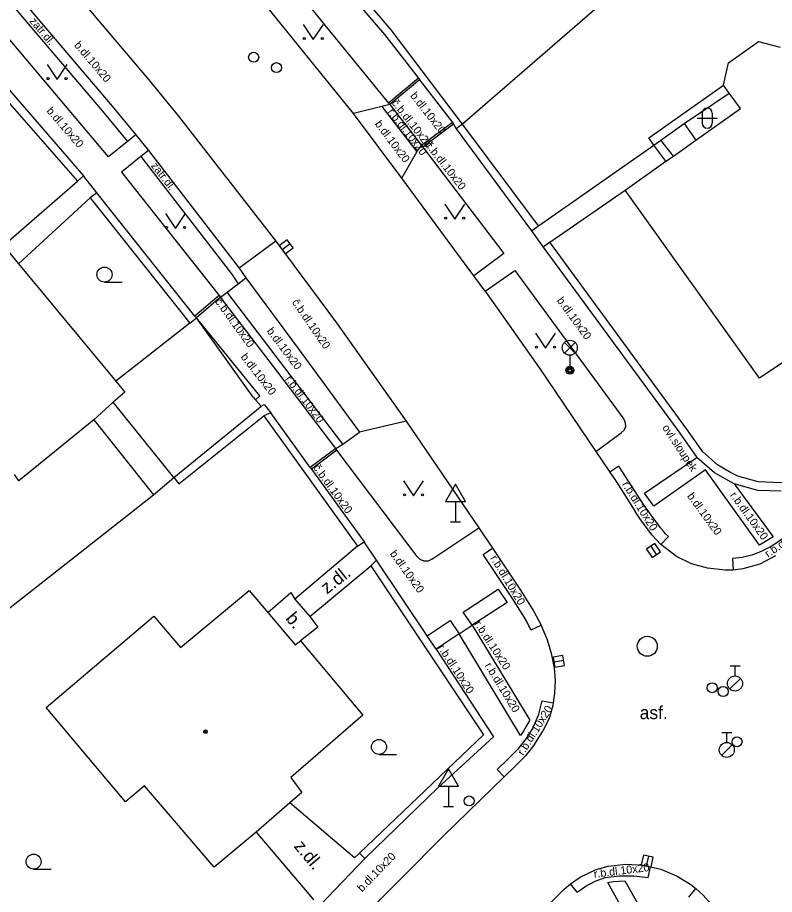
# Model space of a CAD drawing. Extents: x -600309 to -598967, y -1161267 to -1160292.
# Drawn here: x -599937.48 to -599899.68, y -1160488.76 to -1160444.95 of the extents above; entities that cross this region are included whole.
import ezdxf

# ---------------------------------------------------------------- set-up
doc = ezdxf.new("R2010")
doc.units = 0
for name, color, linetype in [('Level 10', 7, 'Continuous'), ('Level 11', 7, 'Continuous'), ('Level 27', 7, 'Continuous'), ('Level 28', 7, 'Continuous'), ('Level 31', 7, 'Continuous'), ('Level 33', 7, 'Continuous'), ('Level 34', 7, 'Continuous'), ('Level 36', 7, 'Continuous'), ('Level 39', 7, 'Continuous'), ('Level 40', 7, 'Continuous'), ('Level 42', 7, 'Continuous'), ('Level 5', 7, 'Continuous'), ('Level 51', 7, 'Continuous'), ('Level 7', 7, 'Continuous'), ('Level 8', 7, 'Continuous')]:
    doc.layers.add(name, color=color, linetype=linetype)

msp = doc.modelspace()

# ---------------------------------------------------------------- linework, layer by layer
at = {"layer": 'Level 10'}
for points in [[(-599918.29, -1160452.97), (-599920.71, -1160449.75), (-599925.66, -1160443.59), (-599925.73, -1160443.48), (-599926.35, -1160442.7), (-599927.69, -1160441.08), (-599928.33, -1160440.34), (-599930.15, -1160438.19), (-599932.72, -1160435.32), (-599933.28, -1160434.77), (-599935.19, -1160432.63), (-599937.64, -1160430.04), (-599939.39, -1160428.2)], [(-599937.12, -1160444.24), (-599932.76, -1160449.38), (-599931.58, -1160450.81), (-599930.95, -1160451.59), (-599926.41, -1160457.47)], [(-599914.13, -1160458.62), (-599914.7, -1160457.86), (-599915.69, -1160456.5), (-599918.29, -1160452.97)], [(-599924.58, -1160456.12), (-599926.41, -1160457.47)], [(-599924.58, -1160456.12), (-599921.55, -1160460.2), (-599921.35, -1160460.49), (-599918.07, -1160465.11)], [(-599914.13, -1160458.62), (-599911.41, -1160462.46), (-599908.6, -1160466.63), (-599907.9, -1160467.66), (-599907.49, -1160468.27), (-599906.64, -1160469.62)], [(-599918.07, -1160465.11), (-599914.44, -1160470.44), (-599913.76, -1160471.46), (-599913.33, -1160472.11), (-599912.36, -1160473.56), (-599911.69, -1160474.63)], [(-599906.4, -1160469.97), (-599906.64, -1160469.62)], [(-599905.8, -1160470.79), (-599906.4, -1160469.97)], [(-599903.02, -1160472.46), (-599903.82, -1160472.24), (-599904.57, -1160471.88), (-599905.36, -1160471.28), (-599905.8, -1160470.79)], [(-599899.62, -1160471.84), (-599900.41, -1160472.25)], [(-599900.41, -1160472.25), (-599901.26, -1160472.49), (-599901.74, -1160472.55), (-599902.14, -1160472.56), (-599903.02, -1160472.46)], [(-599911.69, -1160474.63), (-599911.33, -1160475.31), (-599911.2426, -1160475.5222), (-599911.05, -1160475.99), (-599910.83, -1160476.71), (-599910.68, -1160477.45)], [(-599910.68, -1160477.45), (-599910.64, -1160478.07), (-599910.66, -1160478.7), (-599910.73, -1160479.19), (-599910.75, -1160479.32), (-599910.91, -1160479.92)], [(-599910.91, -1160479.92), (-599911.24, -1160480.6)], [(-599911.64, -1160481.24), (-599911.24, -1160480.6)], [(-599911.64, -1160481.24), (-599912.11, -1160481.83), (-599912.64, -1160482.36)], [(-599935.03, -1160508.16), (-599934.89, -1160507.96), (-599931.48, -1160503.15), (-599929.06, -1160499.99), (-599925.22, -1160495.36), (-599921.2, -1160490.82), (-599918.35, -1160488), (-599916.19, -1160485.82), (-599913.18, -1160482.88), (-599912.64, -1160482.36)], [(-599910.18, -1160488.49), (-599909.87, -1160488.23), (-599909.38, -1160487.89), (-599908.58, -1160487.51), (-599907.98, -1160487.34)], [(-599907.98, -1160487.34), (-599907.1, -1160487.25)], [(-599907.1, -1160487.25), (-599906.22, -1160487.3), (-599905.87, -1160487.38), (-599905.36, -1160487.5), (-599904.54, -1160487.84)], [(-599904.54, -1160487.84), (-599903.85, -1160488.27), (-599903.61, -1160488.47), (-599903.24, -1160488.79), (-599902.7, -1160489.4), (-599902.26, -1160490.08)], [(-599929.17, -1160510.45), (-599926.44, -1160506.7), (-599923.32, -1160502.53), (-599921.97, -1160500.92), (-599914.47, -1160492.76), (-599913.88, -1160492.17), (-599910.18, -1160488.49)]]:
    msp.add_lwpolyline(points, dxfattribs=at)
at = {"layer": 'Level 11'}
for points in [[(-599935.42, -1160442.74), (-599930.94, -1160448.05), (-599929.44, -1160449.88), (-599924.58, -1160456.12)], [(-599925.73, -1160443.48), (-599924.5, -1160442.42), (-599918.95, -1160449.22), (-599918.89, -1160449.3), (-599919.29, -1160449.4), (-599920.71, -1160449.75)], [(-599931.58, -1160450.81), (-599931.99, -1160451.14), (-599932.94, -1160451.9), (-599938.76, -1160445.01), (-599938.82, -1160444.93), (-599938.53, -1160444.68), (-599937.92, -1160444.14), (-599937.53, -1160443.79)], [(-599937.92, -1160444.14), (-599937.52, -1160444.59), (-599933.16, -1160449.72), (-599931.99, -1160451.14)], [(-599917.46, -1160447.98), (-599918.95, -1160449.22)], [(-599917.4, -1160448.06), (-599918.89, -1160449.3)], [(-599905.71, -1160451.33), (-599905.95, -1160450.95), (-599902.2199, -1160448.33)], [(-599904.19, -1160450.24), (-599901.94, -1160448.7199)], [(-599919.29, -1160449.4), (-599917.54, -1160451.65)], [(-599918.89, -1160449.3), (-599917.3, -1160451.34)], [(-599915.76, -1160450.19), (-599917.3, -1160451.34)], [(-599915.71, -1160450.28), (-599917.24, -1160451.42)], [(-599905.35, -1160451.07), (-599904.19, -1160450.24)], [(-599904.19, -1160450.24), (-599903.6, -1160451.07)], [(-599905.71, -1160451.33), (-599905.35, -1160451.07)], [(-599904.73, -1160451.87), (-599905.35, -1160451.07)], [(-599930.95, -1160451.59), (-599931.33, -1160451.89), (-599932.29, -1160452.67)], [(-599918.29, -1160452.97), (-599917.54, -1160451.65), (-599917.3, -1160451.34), (-599917.24, -1160451.42), (-599913.19, -1160456.73), (-599914.7, -1160457.86)], [(-599911.46, -1160455.36), (-599905.71, -1160451.33)], [(-599905.1, -1160452.13), (-599905.71, -1160451.33)], [(-599931.33, -1160451.89), (-599926.8, -1160457.76), (-599926.47, -1160458.25)], [(-599932.29, -1160452.67), (-599927.41, -1160458.83), (-599927.34, -1160458.91)], [(-599938.18, -1160456.33), (-599934.49, -1160453.12)], [(-599910.89, -1160456.17), (-599907.13, -1160453.58)], [(-599933.86, -1160453.96), (-599937.44, -1160457.26)], [(-599926.41, -1160457.47), (-599926.08, -1160457.95)], [(-599914.13, -1160458.62), (-599912.65, -1160457.58), (-599907.21, -1160465.01)], [(-599927.34, -1160458.91), (-599927.01, -1160458.66), (-599926.47, -1160458.25), (-599926.08, -1160457.95)], [(-599926.08, -1160457.95), (-599923.47, -1160461.48)], [(-599927.41, -1160458.83), (-599928.62, -1160459.87)], [(-599927.34, -1160458.91), (-599928.55, -1160459.95)], [(-599921.59, -1160466.48), (-599924.49, -1160462.67), (-599927.34, -1160458.91)], [(-599921.23, -1160466.26), (-599924.13, -1160462.45), (-599927.01, -1160458.66)], [(-599928.88, -1160460.21), (-599932.57, -1160463.12)], [(-599925.38, -1160463.85), (-599928.55, -1160459.95)], [(-599923.47, -1160461.48), (-599920.41, -1160465.66)], [(-599925.59, -1160464.04), (-599925.38, -1160463.85)], [(-599929.68, -1160467.93), (-599932.7, -1160464.17)], [(-599933.68, -1160465.04), (-599930.69, -1160468.79)], [(-599918.07, -1160465.11), (-599920.41, -1160465.66)], [(-599907.21, -1160465.01), (-599907.13, -1160465.19), (-599907.12, -1160465.38), (-599907.19, -1160465.56), (-599907.33, -1160465.7)], [(-599917.52, -1160471.88), (-599921.53, -1160466.56), (-599921.59, -1160466.48), (-599921.23, -1160466.26), (-599920.41, -1160465.66)], [(-599908.6, -1160466.63), (-599907.33, -1160465.7)], [(-599921.59, -1160466.48), (-599922.86, -1160467.43)], [(-599921.53, -1160466.56), (-599922.8, -1160467.51)], [(-599901.69, -1160468.24), (-599899.74, -1160470.89), (-599900.42, -1160471.31), (-599903.13, -1160467.55), (-599905.71, -1160469.36), (-599906.17, -1160468.71), (-599903.56, -1160466.93)], [(-599907.46, -1160467.36), (-599907.9, -1160467.66)], [(-599905.37, -1160470.45), (-599905.95, -1160469.65), (-599906.18, -1160469.32), (-599907.46, -1160467.36)], [(-599930.69, -1160468.79), (-599929.68, -1160467.93)], [(-599916.79, -1160472), (-599914.44, -1160470.44)], [(-599899.91, -1160471.41), (-599898.05, -1160470.14)], [(-599904.98, -1160470.88), (-599905.12, -1160470.74), (-599905.24, -1160470.6), (-599905.37, -1160470.45)], [(-599904.98, -1160470.88), (-599905.36, -1160471.28)], [(-599920.5, -1160471.36), (-599923.63, -1160474)], [(-599914.23, -1160471.77), (-599913.76, -1160471.46)], [(-599899.91, -1160471.41), (-599900.35, -1160471.63), (-599900.81, -1160471.8), (-599901.29, -1160471.92), (-599901.78, -1160471.97)], [(-599916.79, -1160472), (-599916.97, -1160472.1), (-599917.18, -1160472.11), (-599917.38, -1160472.03), (-599917.52, -1160471.88)], [(-599912.17, -1160474.93), (-599912.83, -1160473.87), (-599913.8, -1160472.42), (-599914.23, -1160471.77)], [(-599901.78, -1160471.97), (-599901.74, -1160472.55)], [(-599922.88, -1160474.88), (-599919.83, -1160472.34)], [(-599913.48, -1160473.5), (-599913.03, -1160474.17), (-599914.77, -1160475.31), (-599915.23, -1160474.65), (-599913.48, -1160473.5)], [(-599924.98, -1160474.68), (-599923.84, -1160473.68)], [(-599923.84, -1160473.68), (-599923.63, -1160474)], [(-599923.63, -1160474), (-599922.88, -1160474.88)], [(-599922.88, -1160474.88), (-599922.48, -1160475.4), (-599923.35, -1160476.08)], [(-599917.03, -1160475.84), (-599915.87, -1160475.07), (-599915.43, -1160475.74), (-599916.58, -1160476.5)], [(-599911.83, -1160475.54), (-599911.94, -1160475.34), (-599912.05, -1160475.13), (-599912.17, -1160474.93)], [(-599912.37, -1160480.82), (-599915.43, -1160475.74), (-599914.77, -1160475.31)], [(-599914.77, -1160475.31), (-599911.9, -1160480.05)], [(-599911.83, -1160475.54), (-599911.33, -1160475.31)], [(-599911.44, -1160479.75), (-599911.28, -1160479.09)], [(-599911.28, -1160479.09), (-599910.73, -1160479.19)], [(-599911.9, -1160480.05), (-599912.04, -1160480.31), (-599912.2, -1160480.57), (-599912.37, -1160480.82)], [(-599911.72, -1160480.38), (-599911.44, -1160479.75)], [(-599911.72, -1160480.38), (-599912.08, -1160480.97), (-599912.51, -1160481.51), (-599912.99, -1160482)], [(-599912.99, -1160482), (-599913.53, -1160482.52)], [(-599913.53, -1160482.52), (-599913.18, -1160482.88)], [(-599920.65, -1160486.93), (-599920.97, -1160486.66), (-599923.89, -1160484.19)], [(-599925.56, -1160485.64), (-599922.94, -1160488.74), (-599922.7, -1160489.03)], [(-599920.41, -1160486.7), (-599920.65, -1160486.93)], [(-599905.99, -1160487.92), (-599905.87, -1160487.38)], [(-599909.54, -1160488.65), (-599909.1, -1160488.35), (-599908.63, -1160488.1), (-599908.13, -1160487.92)], [(-599908.13, -1160487.92), (-599907.42, -1160487.83), (-599906.7, -1160487.83)], [(-599906.7, -1160487.83), (-599905.99, -1160487.92)], [(-599909.54, -1160488.65), (-599909.87, -1160488.23)], [(-599907.16, -1160488.08), (-599905.3, -1160491.34), (-599906.04, -1160491.72), (-599908, -1160488.16)], [(-599908, -1160488.16), (-599907.72, -1160488.12), (-599907.44, -1160488.09), (-599907.16, -1160488.08)], [(-599903.96, -1160488.9), (-599903.61, -1160488.47)]]:
    msp.add_lwpolyline(points, dxfattribs=at)
at = {"layer": 'Level 27'}
for p, q in [((-599923.8696, -1160456.2606), (-599924.2704, -1160456.5594)), ((-599905.8592, -1160471.3623), (-599905.5808, -1160471.7777)), ((-599910.2033, -1160477.0696), (-599910.6967, -1160477.1504)), ((-599905.9742, -1160486.8463), (-599906.0858, -1160487.3337))]:
    msp.add_line(p, q, dxfattribs=at)
for points in [[(-599924.019, -1160456.0601), (-599924.4199, -1160456.359), (-599924.121, -1160456.7599), (-599923.7201, -1160456.461)], [(-599906.0668, -1160471.5015), (-599905.7885, -1160471.9168), (-599905.3732, -1160471.6385), (-599905.6515, -1160471.2232)], [(-599910.2436, -1160476.8229), (-599910.7371, -1160476.9036), (-599910.6564, -1160477.3971), (-599910.1629, -1160477.3164)], [(-599906.2178, -1160486.7905), (-599906.3295, -1160487.2778), (-599905.8422, -1160487.3895), (-599905.7305, -1160486.9022)]]:
    msp.add_lwpolyline(points, close=True, dxfattribs=at)
msp.add_circle((-599906.03, -1160476.36), 0.5, dxfattribs=at)
at = {"layer": 'Level 28'}
for p, q in [((-599901.9, -1160477.345), (-599901.4, -1160477.345)), ((-599901.65, -1160477.845), (-599901.65, -1160477.345)), ((-599901.908, -1160478.492), (-599901.378, -1160477.962)), ((-599902.31, -1160480.665), (-599901.81, -1160480.665)), ((-599902.06, -1160481.165), (-599902.06, -1160480.665)), ((-599902.318, -1160481.812), (-599901.788, -1160481.282))]:
    msp.add_line(p, q, dxfattribs=at)
for centre, radius in [((-599925.69, -1160446.93), 0.25), ((-599924.55, -1160447.45), 0.25), ((-599901.65, -1160478.22), 0.375), ((-599902.79, -1160478.43), 0.25), ((-599902.24, -1160478.62), 0.25), ((-599901.55, -1160481.13), 0.25), ((-599902.06, -1160481.54), 0.375)]:
    msp.add_circle(centre, radius, dxfattribs=at)
at = {"layer": 'Level 31'}
msp.add_circle((-599914.93, -1160484.09), 0.25, dxfattribs=at)
at = {"layer": 'Level 33'}
for p, q in [((-599910.165, -1160461.71), (-599909.635, -1160461.18)), ((-599910.165, -1160461.18), (-599909.635, -1160461.71)), ((-599909.9, -1160461.82), (-599909.9, -1160462.57))]:
    msp.add_line(p, q, dxfattribs=at)
for centre, radius in [((-599909.9, -1160461.445), 0.375), ((-599909.9, -1160462.57), 0.2), ((-599909.9, -1160462.57), 0.1445), ((-599909.9, -1160462.57), 0.0876)]:
    msp.add_circle(centre, radius, dxfattribs=at)
at = {"layer": 'Level 34'}
for p, q in [((-599915.61, -1160469.122), (-599915.61, -1160470.14)), ((-599915.86, -1160470.14), (-599915.36, -1160470.14)), ((-599915.96, -1160483.342), (-599915.96, -1160484.36)), ((-599916.21, -1160484.36), (-599915.71, -1160484.36))]:
    msp.add_line(p, q, dxfattribs=at)
for points in [[(-599916.11, -1160469.122), (-599915.11, -1160469.122), (-599915.61, -1160468.256)], [(-599916.46, -1160483.342), (-599915.46, -1160483.342), (-599915.96, -1160482.476)]]:
    msp.add_lwpolyline(points, close=True, dxfattribs=at)
at = {"layer": 'Level 36'}
for p, q in [((-599903.286, -1160449.726), (-599903.286, -1160450.226)), ((-599902.786, -1160449.726), (-599902.786, -1160450.226)), ((-599903.536, -1160449.976), (-599902.536, -1160449.976)), ((-599933.14, -1160458.165), (-599932.265, -1160458.165)), ((-599919.43, -1160481.765), (-599918.555, -1160481.765)), ((-599936.68, -1160487.495), (-599935.805, -1160487.495))]:
    msp.add_line(p, q, dxfattribs=at)
for points in [[(-599923.21, -1160445.3), (-599922.71, -1160446.05), (-599922.21, -1160445.3)], [(-599936.01, -1160447.3), (-599935.51, -1160448.05), (-599935.01, -1160447.3)], [(-599916.15, -1160454.27), (-599915.65, -1160455.02), (-599915.15, -1160454.27)], [(-599930.09, -1160454.73), (-599929.59, -1160455.48), (-599929.09, -1160454.73)], [(-599911.62, -1160460.72), (-599911.12, -1160461.47), (-599910.62, -1160460.72)], [(-599918.21, -1160468.1), (-599917.71, -1160468.85), (-599917.21, -1160468.1)]]:
    msp.add_lwpolyline(points, dxfattribs=at)
for centre, radius in [((-599923.1602, -1160445.9998), 0.05), ((-599922.2608, -1160445.9998), 0.05), ((-599935.9602, -1160447.9998), 0.05), ((-599935.0608, -1160447.9998), 0.05), ((-599916.1002, -1160454.9698), 0.05), ((-599915.2008, -1160454.9698), 0.05), ((-599930.0402, -1160455.4298), 0.05), ((-599929.1408, -1160455.4298), 0.05), ((-599933.1401, -1160457.7899), 0.375), ((-599911.5702, -1160461.4198), 0.05), ((-599910.6708, -1160461.4198), 0.05), ((-599918.1602, -1160468.7998), 0.05), ((-599917.2608, -1160468.7998), 0.05), ((-599919.4301, -1160481.3899), 0.375), ((-599936.6801, -1160487.1199), 0.375)]:
    msp.add_circle(centre, radius, dxfattribs=at)
for centre, start, end in [((-599903.0357, -1160449.7263), 0, 180), ((-599903.0357, -1160450.2263), 180, 0)]:
    msp.add_arc(centre, 0.25, start, end, dxfattribs=at)
at = {"layer": 'Level 39'}
for radius in [0.09, 0.0398]:
    msp.add_circle((-599928.1, -1160480.63), radius, dxfattribs=at)
at = {"layer": 'Level 5'}
for points in [[(-599901.98, -1160447.21), (-599900.48, -1160446.15)], [(-599900.48, -1160446.15), (-599899.39, -1160446.43)], [(-599902.2199, -1160448.33), (-599901.98, -1160447.21)], [(-599901.94, -1160448.7199), (-599902.2199, -1160448.33)], [(-599901.37, -1160449.49), (-599901.94, -1160448.7199)], [(-599903.6, -1160451.07), (-599901.37, -1160449.49)], [(-599904.73, -1160451.87), (-599903.6, -1160451.07)], [(-599905.1, -1160452.13), (-599904.73, -1160451.87)], [(-599907.13, -1160453.58), (-599905.1, -1160452.13)], [(-599900.43, -1160462.96), (-599907.13, -1160453.58)], [(-599938.18, -1160456.33), (-599937.44, -1160457.26)], [(-599937.44, -1160457.26), (-599932.57, -1160463.12), (-599932.12, -1160463.66)], [(-599896.62, -1160460.4099), (-599900.43, -1160462.96)], [(-599932.12, -1160463.6599), (-599932.7, -1160464.17)], [(-599932.7, -1160464.17), (-599933.68, -1160465.04)], [(-599933.68, -1160465.04), (-599937.4099, -1160468.09)], [(-599937.4099, -1160468.09), (-599937.64, -1160467.78)], [(-599929.35, -1160476.42), (-599925.92, -1160473.58)], [(-599925.92, -1160473.58), (-599924.98, -1160474.68)], [(-599924.98, -1160474.68), (-599923.62, -1160476.29)], [(-599936.06, -1160479.42), (-599930.68, -1160474.85)], [(-599930.68, -1160474.85), (-599929.35, -1160476.42)], [(-599923.62, -1160476.29), (-599923.35, -1160476.08)], [(-599923.35, -1160476.08), (-599920.24, -1160479.8)], [(-599932.09, -1160484.13), (-599936.06, -1160479.42)], [(-599920.24, -1160479.8), (-599923.83, -1160482.9099)], [(-599923.83, -1160482.9099), (-599923.29, -1160483.6599)], [(-599931.14, -1160483.34), (-599932.09, -1160484.13)], [(-599927.6599, -1160487.39), (-599931.14, -1160483.34)], [(-599923.29, -1160483.6599), (-599923.89, -1160484.19)], [(-599923.89, -1160484.19), (-599925.56, -1160485.64)], [(-599925.56, -1160485.64), (-599927.6599, -1160487.39)]]:
    msp.add_lwpolyline(points, dxfattribs=at)
at = {"layer": 'Level 51'}
msp.add_lwpolyline([(-599950.1, -1160484.05), (-599930.69, -1160468.79)], dxfattribs=at)
at = {"layer": 'Level 7'}
for points in [[(-599887.4699, -1160426.18), (-599915.26, -1160450.28)], [(-599915.26, -1160450.28), (-599918.83, -1160445.56), (-599921.12, -1160442.86), (-599922.69, -1160440.88)], [(-599923.1, -1160441.2), (-599919.15, -1160445.79), (-599917.46, -1160447.98), (-599917.4, -1160448.06), (-599915.76, -1160450.19), (-599915.71, -1160450.28), (-599915.57, -1160450.51)], [(-599940.08, -1160446.06), (-599940.02, -1160446.13), (-599934.19, -1160452.86)], [(-599939.75, -1160447.13), (-599934.49, -1160453.12)], [(-599915.26, -1160450.28), (-599915.57, -1160450.51)], [(-599911.46, -1160455.36), (-599915.26, -1160450.28)], [(-599915.57, -1160450.51), (-599911.81, -1160455.61)], [(-599934.49, -1160453.12), (-599934.19, -1160452.86)], [(-599933.52, -1160453.71), (-599933.86, -1160453.96)], [(-599928.55, -1160459.95), (-599928.62, -1160459.87), (-599933.52, -1160453.71)], [(-599933.86, -1160453.96), (-599928.88, -1160460.21)], [(-599911.81, -1160455.61), (-599911.46, -1160455.36)], [(-599910.89, -1160456.17), (-599911.23, -1160456.42)], [(-599911.23, -1160456.42), (-599904.4, -1160465.71)], [(-599904.06, -1160465.52), (-599910.89, -1160456.17)], [(-599928.88, -1160460.21), (-599928.55, -1160459.95)], [(-599925.72, -1160463.92), (-599925.59, -1160464.04), (-599925.31, -1160464.36)], [(-599925.31, -1160464.36), (-599925.17, -1160464.28), (-599924.83, -1160464.7)], [(-599929.68, -1160467.93), (-599925.45, -1160464.48), (-599925.31, -1160464.36)], [(-599924.83, -1160464.7), (-599925.18, -1160464.85)], [(-599929.42, -1160468.24), (-599925.18, -1160464.85)], [(-599925.18, -1160464.85), (-599920.5, -1160471.36)], [(-599897.19, -1160467.33), (-599897.76, -1160467.71), (-599898.13, -1160467.9), (-599898.52, -1160468.06), (-599898.91, -1160468.14), (-599899.36, -1160468.2), (-599900.49, -1160468.15), (-599901.51, -1160467.86), (-599901.88, -1160467.68), (-599902.53, -1160467.3), (-599903.25, -1160466.65), (-599904.06, -1160465.52)], [(-599904.4, -1160465.71), (-599903.56, -1160466.93)], [(-599899.34, -1160468.61), (-599900.51, -1160468.57), (-599901.69, -1160468.24), (-599902.68, -1160467.7), (-599903.56, -1160466.93)], [(-599922.86, -1160467.43), (-599922.8, -1160467.51), (-599920.17, -1160471.15)], [(-599929.68, -1160467.93), (-599929.42, -1160468.24)], [(-599920.5, -1160471.36), (-599920.17, -1160471.15)], [(-599919.55, -1160472.05), (-599919.83, -1160472.34)], [(-599916.58, -1160476.5), (-599917.03, -1160475.84), (-599919.55, -1160472.05)], [(-599919.83, -1160472.34), (-599914.21, -1160480.78), (-599920.41, -1160486.7)], [(-599916.58, -1160476.5), (-599913.71, -1160480.89), (-599916.49, -1160483.43), (-599920.14, -1160486.97)], [(-599920.14, -1160486.97), (-599920.41, -1160486.7)]]:
    msp.add_lwpolyline(points, dxfattribs=at)
at = {"layer": 'Level 8'}
for points in [[(-599933.52, -1160453.71), (-599934.19, -1160452.86)], [(-599911.81, -1160455.61), (-599911.23, -1160456.42)], [(-599925.72, -1160463.92), (-599928.55, -1160459.95)], [(-599922.86, -1160467.43), (-599924.83, -1160464.7)], [(-599919.55, -1160472.05), (-599920.17, -1160471.15)], [(-599922.36, -1160489.28), (-599920.14, -1160486.97)]]:
    msp.add_lwpolyline(points, dxfattribs=at)

# ---------------------------------------------------------------- texts
at = {"layer": 'Level 40'}
for s, height, rotation, p in [('zatr.dl.', 0.4, 310.30624, (-599936.91, -1160445.14)), ('b.dl.10x20', 0.4, 310.30624, (-599934.68, -1160446.34)), ('b.dl.10x20', 0.4, 308, (-599917.89, -1160448.86)), ('b.dl.10x20', 0.4, 310.89834, (-599936.06, -1160449.63)), ('č.b.dl.10x20', 0.399978, 308, (-599918.82, -1160449.22)), ('r.b.dl.10x20', 0.400002, 308, (-599919.03, -1160449.68)), ('b.dl.10x20', 0.4, 306.92679, (-599919.66, -1160450.27)), ('č.b.dl.10x20', 0.399978, 308, (-599917.14, -1160451.33)), ('zatr.dl.', 0.4, 307.67205, (-599930.84, -1160452.36)), ('č.b.dl.10x20', 0.399978, 306, (-599927.64, -1160459.14)), ('č.b.dl.10x20', 0.399978, 304.69286, (-599923.8, -1160459.18)), ('b.dl.10x20', 0.4, 306.21035, (-599910.57, -1160459.09)), ('b.dl.10x20', 0.4, 307.16135, (-599925.06, -1160460.62)), ('b.dl.10x20', 0.4, 307.84701, (-599926.36, -1160461.91)), ('r.b.dl.10x20', 0.400002, 307.16135, (-599924.14, -1160463.02)), ('č.b.dl.10x20', 0.399978, 306, (-599922.74, -1160467.44)), ('r.b.dl.10x20', 0.400002, 302, (-599907.31, -1160468.27)), ('b.dl.10x20', 0.4, 306.21035, (-599904.06, -1160468.86)), ('r.b.dl.10x20', 0.400002, 305.78198, (-599901.92, -1160468.82)), ('r.b.dl.10x20', 0.400002, 34, (-599900, -1160471.94)), ('b.dl.10x20', 0.4, 305.87138, (-599918.91, -1160471.74)), ('r.b.dl.10x20', 0.400002, 301.19429, (-599913.89, -1160471.96)), ('z.dl.', 0.64999, 38.21603, (-599922.03, -1160473.78)), ('b.', 0.64999, 310, (-599924.13, -1160474.99)), ('r.b.dl.10x20', 0.400002, 303, (-599914.69, -1160475.24)), ('r.b.dl.10x20', 0.400002, 303, (-599916.51, -1160476.43)), ('r.b.dl.10x20', 0.400002, 301.19429, (-599914.16, -1160477.32)), ('r.b.dl.10x20', 0.400002, 58, (-599912.22, -1160481.85)), ('z.dl.', 0.64999, 310.11724, (-599923.71, -1160486.37)), ('b.dl.10x20', 0.4, 45.79794, (-599920.28, -1160488.66)), ('r.b.dl.10x20', 0.400002, 7, (-599908.68, -1160487.93))]:
    msp.add_text(s, height=height, rotation=rotation, dxfattribs=at).set_placement(p)
msp.add_text('asf.', height=0.65, dxfattribs=at).set_placement((-599906.41, -1160480))
at = {"layer": 'Level 42'}
msp.add_text('ovl.sloupek', height=0.400002, rotation=303.64586, dxfattribs=at).set_placement((-599905.31, -1160465.44))

doc.saveas('drawing.dxf')
